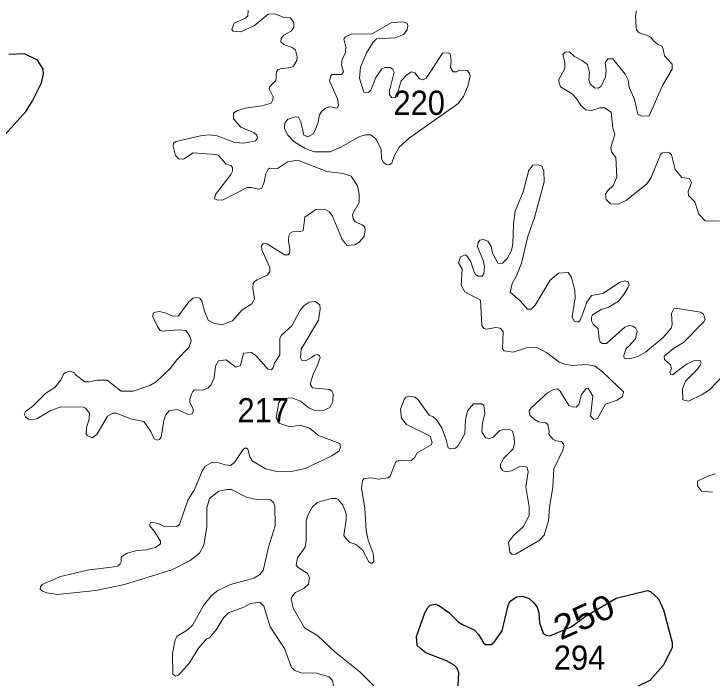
# Model space of a CAD drawing. Extents: x 499.9 to 555.3, y 9281.5 to 9336.8.
# Drawn here: x 519.482 to 524.084, y 9281.511 to 9285.944 of the extents above; entities that cross this region are included whole.
import ezdxf
from ezdxf.enums import TextEntityAlignment as Align

# ---------------------------------------------------------------- set-up
doc = ezdxf.new("R2010")
doc.units = 0
doc.header["$LTSCALE"] = 0.064
doc.layers.add('1', color=7, linetype='Continuous', lineweight=25)
doc.layers.add('2', color=7, linetype='Continuous', lineweight=13)
doc.layers.add('21', color=7, linetype='Continuous')
doc.layers.add('61', color=7, linetype='Continuous')

msp = doc.modelspace()

# ---------------------------------------------------------------- linework, layer by layer
at = {"layer": '1'}
for points in [[(519.4225, 9285.1478), (519.5601, 9285.2998), (519.6021, 9285.3668), (519.6632, 9285.4893), (519.6772, 9285.5482), (519.6756, 9285.5792), (519.6384, 9285.64), (519.5524, 9285.681), (519.4491, 9285.6764)], [(522.4105, 9281.5114), (522.4146, 9281.5975), (522.4046, 9281.6294), (522.3853, 9281.648), (522.3341, 9281.678), (522.1982, 9281.7306), (522.1637, 9281.757), (522.1412, 9281.7779), (522.1351, 9281.8382), (522.1903, 9281.9927), (522.2109, 9282.0295), (522.2264, 9282.0443), (522.2605, 9282.0504), (522.2875, 9282.041), (522.3496, 9281.9965), (522.4101, 9281.9347), (522.444, 9281.9137), (522.517, 9281.8809), (522.5438, 9281.8519), (522.5779, 9281.7959), (522.5906, 9281.7855), (522.6279, 9281.785), (522.6486, 9281.8009), (522.7013, 9281.8741), (522.7394, 9282.042), (522.7516, 9282.0683), (522.7961, 9282.0995), (522.8358, 9282.1041), (522.8793, 9282.0892), (522.9073, 9282.0623), (522.9319, 9282.0313), (522.9415, 9281.9934), (522.948, 9281.9275), (522.9711, 9281.8602), (522.9902, 9281.846), (523.0152, 9281.8422), (523.1553, 9281.9011), (523.254, 9281.9739), (523.4524, 9282.0909), (523.6582, 9282.1419), (523.6795, 9282.1336), (523.7313, 9282.0865), (523.7645, 9282.0125), (523.8224, 9281.7974), (523.8218, 9281.7618), (523.7633, 9281.6473), (523.6753, 9281.5463), (523.5968, 9281.5108)]]:
    msp.add_lwpolyline(points, dxfattribs=at)
at = {"layer": '2'}
for points in [[(521.027, 9285.968), (521.0239, 9285.9325), (521.0079, 9285.9175), (520.935, 9285.8829), (520.9194, 9285.8426), (520.927, 9285.8308), (520.9758, 9285.8256), (521.0652, 9285.8658), (521.1584, 9285.9436), (521.2052, 9285.945), (521.261, 9285.922), (521.3036, 9285.9179), (521.3264, 9285.8875), (521.3269, 9285.8548), (521.3127, 9285.8335), (521.2613, 9285.8034), (521.244, 9285.7828), (521.241, 9285.7614), (521.2611, 9285.7433), (521.321, 9285.7217), (521.3381, 9285.7053), (521.3483, 9285.6612), (521.3477, 9285.6367), (521.3259, 9285.6002), (521.3071, 9285.5913), (521.238, 9285.5824), (521.2212, 9285.5747), (521.2122, 9285.5622), (521.2115, 9285.5414), (521.2114, 9285.5172), (521.2073, 9285.5026), (521.1685, 9285.4665), (521.1647, 9285.4513), (521.1914, 9285.3986), (521.1893, 9285.3771), (521.1786, 9285.3548), (521.1153, 9285.3372), (521.006, 9285.3239), (520.9507, 9285.3053), (520.9288, 9285.2908), (520.9287, 9285.253), (520.9781, 9285.1964), (521.0668, 9285.1596), (521.0841, 9285.1446), (521.0886, 9285.1252), (521.0741, 9285.1075), (520.9952, 9285.0924), (520.9388, 9285.0955), (520.8209, 9285.1412), (520.7652, 9285.1462), (520.7112, 9285.1397), (520.5514, 9285.1023), (520.534, 9285.0919), (520.5314, 9285.0717), (520.5467, 9285.0099), (520.5697, 9284.9887), (520.5999, 9284.9863), (520.6643, 9285.0285), (520.8129, 9285.0174), (520.8299, 9285.0115), (520.8823, 9284.9524), (520.9127, 9284.9436), (520.9222, 9284.9317), (520.922, 9284.9077), (520.9111, 9284.8854), (520.8108, 9284.7531), (520.8047, 9284.7238), (520.8258, 9284.7154), (520.8615, 9284.7183), (521.0201, 9284.8005), (521.0456, 9284.7989), (521.0955, 9284.7881), (521.1156, 9284.7946), (521.1317, 9284.8352), (521.1418, 9284.8901), (521.1574, 9284.921), (521.1691, 9284.9281), (521.2186, 9284.924), (521.2865, 9284.9694), (521.3529, 9284.9798), (521.5441, 9284.9051)], [(523.2225, 9285.3383), (523.1915, 9285.3866), (523.1626, 9285.4171), (523.0856, 9285.4644), (523.0738, 9285.4962), (523.0743, 9285.5114), (523.1149, 9285.5841), (523.115, 9285.6254), (523.1008, 9285.6771), (523.1163, 9285.6933), (523.1444, 9285.6947), (523.1783, 9285.6641), (523.229, 9285.6369), (523.2624, 9285.6098), (523.2773, 9285.5573), (523.2714, 9285.5092), (523.2804, 9285.4841), (523.3093, 9285.4566), (523.3331, 9285.4554), (523.3532, 9285.468), (523.3811, 9285.5285), (523.3856, 9285.5681), (523.3797, 9285.6222), (523.3972, 9285.6472), (523.43, 9285.6473), (523.5125, 9285.5465), (523.5307, 9285.5076), (523.5389, 9285.4623), (523.5737, 9285.3796), (523.5942, 9285.2839), (523.6198, 9285.2691), (523.6689, 9285.2724), (523.7579, 9285.4719), (523.8215, 9285.5794), (523.8212, 9285.613), (523.7713, 9285.6679), (523.7624, 9285.7117), (523.753, 9285.7312), (523.7289, 9285.7437), (523.7023, 9285.7616), (523.6781, 9285.7912), (523.6585, 9285.8014), (523.6034, 9285.8206), (523.5875, 9285.8401), (523.5837, 9285.8566), (523.5799, 9285.9302), (523.5867, 9285.9639)], [(521.6061, 9285.5458), (521.6423, 9285.5457), (521.6557, 9285.5615), (521.6408, 9285.6096), (521.6449, 9285.6436), (521.6669, 9285.6899), (521.6698, 9285.7271), (521.6575, 9285.7806), (521.6671, 9285.7939), (521.709, 9285.8131), (521.8396, 9285.8118), (521.9697, 9285.8862), (522.0343, 9285.8926), (522.0533, 9285.8892), (522.0716, 9285.883), (522.0782, 9285.8681), (522.0736, 9285.8401), (522.0501, 9285.8086), (521.9947, 9285.7863), (521.8732, 9285.7792), (521.8493, 9285.7577), (521.8063, 9285.6876), (521.7659, 9285.5943), (521.7595, 9285.5204), (521.7882, 9285.4286), (521.8188, 9285.4267), (521.8349, 9285.4419), (521.8671, 9285.5259), (521.9085, 9285.5818), (521.9279, 9285.5917), (521.9646, 9285.5919), (521.9808, 9285.5771), (521.988, 9285.5608), (521.9589, 9285.4379), (521.9582, 9285.4121), (521.9705, 9285.3942), (521.9935, 9285.3907), (522.0057, 9285.4068), (522.0349, 9285.5027), (522.0724, 9285.5437), (522.1031, 9285.5614), (522.1242, 9285.5548), (522.155, 9285.5164), (522.1793, 9285.5107), (522.2, 9285.521), (522.2428, 9285.5872), (522.3084, 9285.6858), (522.344, 9285.6873), (522.3572, 9285.6808), (522.3638, 9285.6381), (522.3611, 9285.5904), (522.378, 9285.5626), (522.3989, 9285.562), (522.4197, 9285.5728), (522.4692, 9285.5714), (522.4844, 9285.5542), (522.4893, 9285.5346), (522.4775, 9285.4737), (522.4469, 9285.4003), (522.409, 9285.3523), (522.0909, 9285.1281), (522.0223, 9285.0665), (521.9916, 9285.011), (521.9734, 9284.9597), (521.9551, 9284.9489), (521.9382, 9284.9508), (521.9181, 9284.9641), (521.9063, 9284.9889), (521.9022, 9285.0491), (521.8911, 9285.0747), (521.8674, 9285.1196), (521.8352, 9285.1473), (521.8014, 9285.1469), (521.76, 9285.1353), (521.6426, 9285.0675), (521.5663, 9285.0355), (521.4632, 9285.0351), (521.4027, 9285.0573), (521.3276, 9285.104), (521.2877, 9285.1455), (521.266, 9285.1861), (521.2679, 9285.2233), (521.2888, 9285.2498), (521.3383, 9285.2653), (521.3579, 9285.2637), (521.3732, 9285.2321), (521.3931, 9285.1441), (521.4192, 9285.1327), (521.4565, 9285.1544), (521.4855, 9285.2219), (521.4967, 9285.2783), (521.511, 9285.3037), (521.541, 9285.3249), (521.5651, 9285.3307), (521.5951, 9285.3266)], [(521.5624, 9285.5036), (521.5712, 9285.5367), (521.5786, 9285.5453), (521.6061, 9285.5458)], [(521.5951, 9285.3266), (521.6044, 9285.322), (521.6153, 9285.3254), (521.6219, 9285.3396), (521.6154, 9285.3841), (521.5624, 9285.5036)], [(523.4204, 9285.2957), (523.3746, 9285.3261), (523.3439, 9285.3258), (523.292, 9285.3085), (523.2521, 9285.3121), (523.2225, 9285.3383)], [(524.1344, 9284.577), (524.0393, 9284.5802), (523.998, 9284.6245), (523.9713, 9284.7053), (523.9299, 9284.7468), (523.9273, 9284.7727), (523.9498, 9284.8325), (523.9359, 9284.8578), (523.8864, 9284.8657), (523.8408, 9284.9179), (523.8175, 9285.0159), (523.8036, 9285.0281), (523.786, 9285.0315), (523.7589, 9285.0285), (523.7456, 9285.0172), (523.6812, 9284.8608), (523.6541, 9284.8243), (523.5196, 9284.7152), (523.4653, 9284.6898), (523.4156, 9284.691), (523.3857, 9284.7206), (523.3818, 9284.7546), (523.3965, 9284.7793), (523.4317, 9284.8137), (523.4561, 9284.8669), (523.4494, 9284.997), (523.421, 9285.035), (523.4178, 9285.0623), (523.4445, 9285.1486), (523.4298, 9285.1926), (523.4204, 9285.2957)], [(522.7331, 9284.3315), (522.7617, 9284.384), (522.7712, 9284.4278), (522.7746, 9284.559), (522.7873, 9284.6442), (522.8385, 9284.7699), (522.8761, 9284.9128), (522.898, 9284.9389), (522.8978, 9284.9469), (522.9399, 9284.9488), (522.962, 9284.9407), (522.9745, 9284.9076), (522.9781, 9284.8376), (522.9146, 9284.6005), (522.8703, 9284.477), (522.8286, 9284.3013), (522.7936, 9284.2122), (522.7676, 9284.1658), (522.7531, 9284.1098), (522.8185, 9284.0519), (522.8676, 9283.9967), (522.8922, 9283.9961), (522.9176, 9284.0227), (523.0166, 9284.1881), (523.0718, 9284.2333), (523.1351, 9284.239), (523.157, 9284.2086), (523.1788, 9284.1197), (523.1817, 9284.0718), (523.1618, 9283.9473), (523.1759, 9283.918), (523.1988, 9283.9103), (523.2121, 9283.921), (523.2253, 9283.9518), (523.2598, 9284.043), (523.29, 9284.0871), (523.3634, 9284.1008), (523.474, 9284.1725), (523.5099, 9284.1831), (523.5321, 9284.1773), (523.5371, 9284.1578), (523.53, 9284.1381), (523.5035, 9284.0927), (523.4684, 9284.0498), (523.3991, 9284.0087), (523.3579, 9283.9974), (523.2956, 9283.96), (523.2888, 9283.943), (523.2893, 9283.9194), (523.2999, 9283.8973), (523.3343, 9283.868), (523.3408, 9283.7983), (523.3469, 9283.7811), (523.3599, 9283.7698), (523.3885, 9283.7709), (523.5092, 9283.8771), (523.5392, 9283.8889), (523.5633, 9283.8846), (523.5801, 9283.8731), (523.5919, 9283.8523), (523.5808, 9283.8012), (523.5367, 9283.7533), (523.5193, 9283.7385), (523.5023, 9283.6909), (523.5061, 9283.6743), (523.541, 9283.6695), (523.595, 9283.6836), (523.6457, 9283.7135), (523.7613, 9283.8095), (523.8152, 9283.8715), (523.8212, 9283.8958), (523.8172, 9283.9693), (523.8316, 9283.9984), (523.8572, 9284.0018), (524.0091, 9283.9774), (524.0285, 9283.9635), (524.0393, 9283.9298), (524.0302, 9283.9129), (523.8972, 9283.7766), (523.8307, 9283.7373), (523.7696, 9283.6876), (523.7713, 9283.6649), (523.8107, 9283.6288), (523.8166, 9283.6042), (523.8065, 9283.5841), (523.8113, 9283.5689), (523.8264, 9283.5646), (523.8488, 9283.5835), (523.9214, 9283.6355), (523.9643, 9283.6562), (524.0057, 9283.6576), (524.0118, 9283.644), (524.0069, 9283.628), (523.9887, 9283.6011), (523.9087, 9283.521)], [(521.5441, 9284.9051), (521.6533, 9284.8917), (521.7063, 9284.8747), (521.7463, 9284.8105), (521.7591, 9284.7557), (521.7575, 9284.6997)], [(521.7575, 9284.6997), (521.7257, 9284.6442), (521.7137, 9284.6181), (521.7181, 9284.5917), (521.7327, 9284.5734), (521.7773, 9284.554), (521.7942, 9284.5432), (521.7983, 9284.5204), (521.7903, 9284.4757), (521.7575, 9284.4398), (521.7288, 9284.4208), (521.6799, 9284.4164), (521.6469, 9284.4559), (521.5801, 9284.6145), (521.5605, 9284.6395), (521.5298, 9284.6559), (521.4721, 9284.654), (521.4001, 9284.6039), (521.3893, 9284.5165), (521.3736, 9284.5085), (521.3176, 9284.5074), (521.3028, 9284.4979), (521.2945, 9284.4809), (521.2914, 9284.4493), (521.302, 9284.3904), (521.2997, 9284.3664), (521.2893, 9284.3543), (521.2651, 9284.3543), (521.1515, 9284.4287), (521.126, 9284.4307), (521.115, 9284.4143), (521.1166, 9284.389), (521.1695, 9284.2712), (521.1699, 9284.244), (521.1519, 9284.2214), (521.0866, 9284.191), (521.0691, 9284.1799), (521.0584, 9284.1672), (521.0578, 9284.1364), (521.0684, 9284.0623), (521.0512, 9284.0314), (520.9873, 9283.9923), (520.9219, 9283.9193), (520.8536, 9283.894), (520.7996, 9283.9055), (520.7635, 9283.9235), (520.739, 9283.983), (520.7205, 9284.0526), (520.7085, 9284.0685), (520.684, 9284.0734), (520.6642, 9284.0686), (520.6351, 9284.0459), (520.5677, 9283.9529), (520.5304, 9283.9512), (520.4859, 9283.9716), (520.4407, 9283.9813), (520.4157, 9283.9772), (520.4003, 9283.9697), (520.3973, 9283.9474), (520.4285, 9283.8822), (520.4452, 9283.857), (520.4602, 9283.8523), (520.5337, 9283.8587), (520.5756, 9283.8615), (520.6154, 9283.8554), (520.6415, 9283.8195), (520.6497, 9283.7876), (520.6356, 9283.7443), (520.5564, 9283.6625), (520.5131, 9283.6059), (520.419, 9283.5182), (520.3777, 9283.4927), (520.2686, 9283.4561), (520.1893, 9283.4568), (520.0967, 9283.5275), (520.0308, 9283.5292), (519.9767, 9283.5167), (519.9496, 9283.5184), (519.8862, 9283.5663), (519.8817, 9283.5772), (519.8527, 9283.5873), (519.8214, 9283.5787), (519.8095, 9283.5689), (519.7902, 9283.5278), (519.751, 9283.4791), (519.6928, 9283.4427), (519.6063, 9283.358), (519.5588, 9283.3213), (519.5505, 9283.3042), (519.5573, 9283.2871), (519.5774, 9283.2713), (519.6006, 9283.2693), (519.632, 9283.2732), (519.7213, 9283.3267), (519.7921, 9283.3525)], [(522.7616, 9282.9295), (522.8128, 9282.9577), (522.8533, 9282.9594), (522.8665, 9282.9528), (522.873, 9282.9245), (522.8574, 9282.825), (522.878, 9282.6929), (522.8797, 9282.6362), (522.8386, 9282.5608), (522.7762, 9282.5043), (522.7419, 9282.4609), (522.752, 9282.3932), (522.7675, 9282.3788), (522.788, 9282.3807), (522.9448, 9282.4717), (522.9784, 9282.5066), (523.0067, 9282.6007), (523.0133, 9282.6898), (523.0339, 9282.821), (523.0419, 9282.9444), (523.0997, 9283.0664), (523.1067, 9283.094), (523.105, 9283.1089), (523.0909, 9283.1231), (523.054, 9283.128), (523.0357, 9283.1395), (523.0082, 9283.1715), (523.0099, 9283.1919), (523.0015, 9283.2352), (522.9896, 9283.2475), (522.9395, 9283.2544), (522.9141, 9283.2688), (522.8834, 9283.2979), (522.8799, 9283.3255), (522.8924, 9283.3462), (523, 9283.446), (523.042, 9283.4671), (523.0665, 9283.4717), (523.0836, 9283.4569), (523.1397, 9283.3616), (523.1619, 9283.3526), (523.1882, 9283.3514), (523.2056, 9283.3671), (523.2249, 9283.4346), (523.255, 9283.4742), (523.2688, 9283.4749), (523.2995, 9283.4226), (523.2824, 9283.2904), (523.3045, 9283.2687), (523.3286, 9283.2755), (523.3828, 9283.3699), (523.4589, 9283.3958), (523.4946, 9283.4207), (523.5002, 9283.4514), (523.3618, 9283.5833), (523.3133, 9283.6201), (523.2552, 9283.6326), (523.1661, 9283.6264), (523.1182, 9283.6323), (523.0763, 9283.6475), (522.9934, 9283.7111), (522.9297, 9283.7441), (522.8606, 9283.7424), (522.7733, 9283.7124), (522.7142, 9283.722), (522.7032, 9283.7347), (522.7074, 9283.8506), (522.6867, 9283.8712), (522.6595, 9283.8758), (522.5972, 9283.8654), (522.581, 9283.8701), (522.5677, 9283.8887), (522.558, 9284.0553), (522.4538, 9284.1116), (522.4316, 9284.1562), (522.4371, 9284.2601), (522.4135, 9284.3034), (522.4261, 9284.3431), (522.4577, 9284.3549), (522.4689, 9284.3487), (522.4934, 9284.309), (522.5076, 9284.2673), (522.5144, 9284.2488), (522.5251, 9284.2259), (522.5436, 9284.2144), (522.57, 9284.2139), (522.5796, 9284.2314), (522.5834, 9284.2757), (522.5757, 9284.3195), (522.5391, 9284.407), (522.5399, 9284.433), (522.5542, 9284.4523), (522.5748, 9284.4566), (522.6062, 9284.4453), (522.6279, 9284.411)], [(522.6279, 9284.411), (522.6366, 9284.3655), (522.6729, 9284.3014), (522.688, 9284.2968), (522.7039, 9284.3012), (522.7331, 9284.3315)], [(519.9609, 9283.2133), (519.9593, 9283.1714), (519.9641, 9283.1636), (519.9988, 9283.148), (520.029, 9283.1704), (520.0978, 9283.292), (520.1351, 9283.3109), (520.158, 9283.311), (520.2496, 9283.2733), (520.3393, 9283.2552), (520.3853, 9283.1902), (520.407, 9283.1426), (520.4255, 9283.1334), (520.4415, 9283.1374), (520.4524, 9283.1529), (520.47, 9283.2635), (520.481, 9283.2966), (520.5062, 9283.3264), (520.5586, 9283.3357), (520.6321, 9283.3024), (520.6579, 9283.3072), (520.6645, 9283.3209), (520.6626, 9283.3385), (520.6419, 9283.382), (520.6422, 9283.4041), (520.653, 9283.4363), (520.6615, 9283.4535), (520.6699, 9283.4623), (520.6788, 9283.4654), (520.7262, 9283.4615), (520.7595, 9283.4753), (520.7829, 9283.4986), (520.8011, 9283.5444), (520.8108, 9283.6199), (520.8302, 9283.6563), (520.8805, 9283.6626), (520.9442, 9283.6141), (520.976, 9283.6256), (520.9957, 9283.7071), (521.0492, 9283.7119), (521.0816, 9283.6877), (521.1565, 9283.602), (521.1791, 9283.5974), (521.192, 9283.6131), (521.1994, 9283.6398), (521.2341, 9283.6948), (521.234, 9283.8064), (521.245, 9283.8247), (521.3138, 9283.8864), (521.37, 9283.9909), (521.3956, 9284.0202), (521.4279, 9284.0421), (521.4672, 9284.0479), (521.4982, 9284.0258), (521.5012, 9283.9988), (521.4905, 9283.9252), (521.3765, 9283.7332), (521.3713, 9283.6768), (521.3807, 9283.6587), (521.4043, 9283.6568), (521.4434, 9283.6784), (521.466, 9283.6925), (521.4846, 9283.698), (521.4975, 9283.6891), (521.4999, 9283.6772), (521.4808, 9283.6241), (521.4549, 9283.5684), (521.4349, 9283.5022), (521.4514, 9283.4769), (521.562, 9283.468), (521.5775, 9283.4553), (521.5869, 9283.439), (521.5836, 9283.3886), (521.5646, 9283.3481), (521.5163, 9283.3273), (521.4608, 9283.3307), (521.4259, 9283.3468), (521.3708, 9283.3891), (521.3143, 9283.4127), (521.2627, 9283.4082), (521.2441, 9283.4005), (521.2277, 9283.3805), (521.2117, 9283.2817), (521.2286, 9283.2458), (521.3008, 9283.2218), (521.37, 9283.2308), (521.4308, 9283.2129), (521.4895, 9283.1646), (521.6298, 9283.1118), (521.6348, 9283.0857), (521.6259, 9283.0629), (521.577, 9283.0292), (521.4026, 9282.9453), (521.3128, 9282.9261), (521.2244, 9282.9246)], [(524.0668, 9283.4653), (524.1604, 9283.5605)], [(523.9087, 9283.521), (523.8904, 9283.4704), (523.8923, 9283.3991), (523.9286, 9283.3911), (524.0199, 9283.4343), (524.0668, 9283.4653)], [(521.8543, 9281.5116), (521.7633, 9281.6053), (521.5983, 9281.7375), (521.4859, 9281.8417), (521.398, 9281.8949), (521.3223, 9282.0236), (521.3091, 9282.0857), (521.3184, 9282.1064), (521.3385, 9282.1281), (521.3955, 9282.1555), (521.4236, 9282.1831), (521.4309, 9282.2258), (521.4156, 9282.2553), (521.3565, 9282.2926), (521.3425, 9282.3083), (521.3514, 9282.3566), (521.4011, 9282.4271), (521.409, 9282.4717), (521.4091, 9282.6007), (521.4222, 9282.6427), (521.4485, 9282.6898), (521.4815, 9282.7225), (521.5727, 9282.7475), (521.6062, 9282.7476), (521.6196, 9282.7407), (521.6508, 9282.7031), (521.673, 9282.6482), (521.6731, 9282.6086), (521.6578, 9282.5037), (521.6738, 9282.4802), (521.6944, 9282.4593), (521.7353, 9282.4436), (521.7791, 9282.4093), (521.8214, 9282.331), (521.8347, 9282.3214), (521.847, 9282.3212), (521.8537, 9282.3337), (521.8499, 9282.3842), (521.8165, 9282.4742), (521.8031, 9282.5367), (521.7957, 9282.6842), (521.7737, 9282.814), (521.7793, 9282.8658), (521.7908, 9282.8808), (521.8369, 9282.8832), (521.8851, 9282.8752), (521.95, 9282.8833), (521.9635, 9282.896), (521.9942, 9282.974), (521.9973, 9282.9847), (522.0048, 9282.9941), (522.0424, 9283.0008), (522.1013, 9282.9981), (522.1219, 9283.0154), (522.1403, 9283.0489), (522.2324, 9283.103), (522.239, 9283.1176), (522.2263, 9283.1587), (522.0695, 9283.2355), (522.0367, 9283.2789), (522.0301, 9283.3374), (522.0546, 9283.4008), (522.0681, 9283.4155), (522.0909, 9283.4225), (522.1264, 9283.4168), (522.1479, 9283.3981), (522.2194, 9283.297), (522.2461, 9283.2856), (522.271, 9283.2639), (522.3034, 9283.2152), (522.3315, 9283.1347), (522.3457, 9283.0822), (522.3632, 9283.075), (522.3933, 9283.0804), (522.4075, 9283.0938), (522.4545, 9283.1743), (522.4595, 9283.2659), (522.4719, 9283.3257), (522.5126, 9283.3733), (522.5637, 9283.3733), (522.5806, 9283.3605), (522.5867, 9283.3087), (522.5711, 9283.2452), (522.5678, 9283.1885), (522.5918, 9283.1492), (522.6169, 9283.1429), (522.6425, 9283.153), (522.6824, 9283.1948), (522.7109, 9283.2045), (522.754, 9283.2017), (522.7679, 9283.1916), (522.781, 9283.1535), (522.7824, 9283.1133), (522.7741, 9283.076), (522.7099, 9283.0125)], [(519.7921, 9283.3525), (519.9397, 9283.3505), (519.9548, 9283.3439), (519.981, 9283.3104), (519.978, 9283.273), (519.9609, 9283.2133)], [(521.0145, 9283.0791), (521.0043, 9283.08), (520.9937, 9283.0701), (520.9371, 9282.9858), (520.9107, 9282.9667), (520.8741, 9282.9706), (520.8334, 9282.984), (520.7921, 9282.9869), (520.7434, 9282.9619), (520.7253, 9282.9336), (520.6708, 9282.8027), (520.6283, 9282.7363), (520.5746, 9282.576), (520.556, 9282.563), (520.4779, 9282.5618), (520.4357, 9282.5823), (520.398, 9282.5906), (520.3817, 9282.5865), (520.3772, 9282.5795), (520.3772, 9282.5676), (520.406, 9282.5322), (520.4491, 9282.467), (520.4488, 9282.4488), (520.4164, 9282.4237), (520.3554, 9282.4089), (520.2918, 9282.4039), (520.2282, 9282.3864), (520.1934, 9282.3655), (520.1897, 9282.3593), (520.1881, 9282.3299), (520.1825, 9282.3165), (520.1667, 9282.3026), (520.1093, 9282.2933), (519.979, 9282.2766), (519.7889, 9282.2337), (519.6688, 9282.1814), (519.6573, 9282.1657), (519.6558, 9282.1503), (519.6701, 9282.1363), (519.6981, 9282.1257), (519.7674, 9282.1145), (520.0219, 9282.14), (520.2113, 9282.181), (520.5231, 9282.2771), (520.6447, 9282.3399), (520.7044, 9282.3869), (520.734, 9282.4391), (520.7548, 9282.5632), (520.7533, 9282.6865), (520.7712, 9282.7469), (520.8322, 9282.7959), (520.8851, 9282.808), (520.9156, 9282.8081), (521.0152, 9282.7557), (521.0788, 9282.7415), (521.1742, 9282.7397), (521.1924, 9282.7207), (521.2019, 9282.7), (521.205, 9282.5674), (521.161, 9282.4271), (521.1255, 9282.2737), (521.1011, 9282.2445), (521.0636, 9282.2235), (520.9092, 9282.1796), (520.8272, 9282.1411), (520.7847, 9282.109), (520.7311, 9282.0427), (520.6624, 9281.9139), (520.6232, 9281.8786), (520.5577, 9281.8388), (520.5441, 9281.8165), (520.5273, 9281.726), (520.5306, 9281.59), (520.5487, 9281.577), (520.5675, 9281.5818), (520.6391, 9281.663), (520.6989, 9281.7604), (520.7513, 9281.8212), (520.7704, 9281.828), (520.8147, 9281.8819), (520.8637, 9281.96), (520.8976, 9281.9943), (520.9966, 9282.0309), (521.0414, 9282.0554), (521.1021, 9282.065), (521.1305, 9282.0387), (521.1704, 9281.9012), (521.2653, 9281.7586), (521.311, 9281.6333), (521.3344, 9281.6132), (521.3765, 9281.5975), (521.4766, 9281.5953), (521.5594, 9281.5717), (521.5822, 9281.5464), (521.5883, 9281.5116)], [(521.2244, 9282.9246), (521.1409, 9282.944), (521.0532, 9282.9956), (521.0368, 9283.0232), (521.0241, 9283.073), (521.0145, 9283.0791)], [(522.7099, 9283.0125), (522.6891, 9282.9713), (522.6889, 9282.9548), (522.7032, 9282.9327), (522.7253, 9282.9248), (522.7616, 9282.9295)], [(524.1057, 9282.9109), (524.0566, 9282.8955), (523.9891, 9282.8631), (523.9877, 9282.8307), (524.0157, 9282.7963), (524.0867, 9282.7896)]]:
    msp.add_lwpolyline(points, dxfattribs=at)

# ---------------------------------------------------------------- texts
at = {"layer": '21', "width": 0.95}
for s, p in [('220', (521.9844, 9285.2785)), ('217', (520.9558, 9283.2501)), ('294', (523.0417, 9281.6181))]:
    msp.add_text(s, height=0.16, dxfattribs=at).set_placement(p)
at = {"layer": '61', "width": 1.15}
msp.add_text('250', height=0.16, rotation=24.146, dxfattribs=at).set_placement((523.2726, 9281.8946), align=Align.CENTER)

doc.saveas('drawing.dxf')
